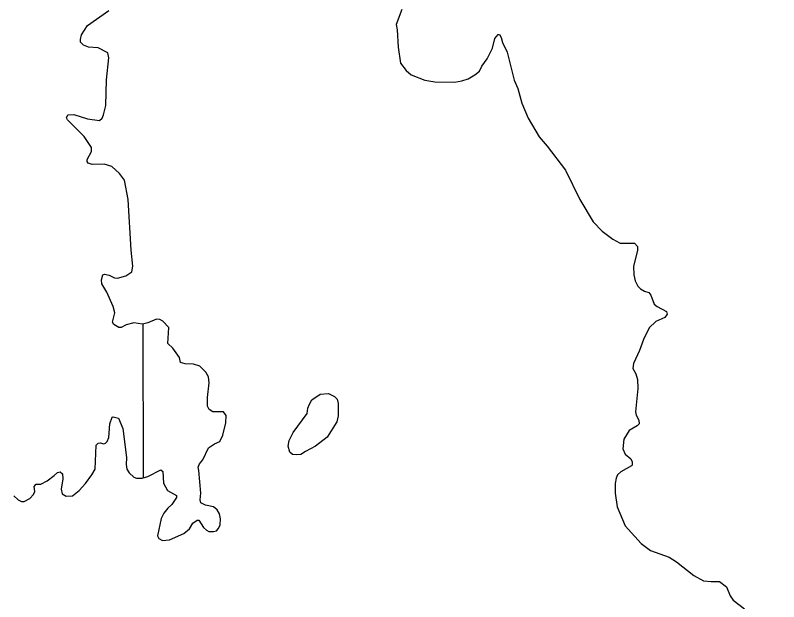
# Model space of a CAD drawing. Extents: x -19 to 366, y -4 to 359.
# Drawn here: x 138.218 to 139.286, y 201.135 to 201.956 of the extents above; entities that cross this region are included whole.
import ezdxf

# ---------------------------------------------------------------- set-up
doc = ezdxf.new("R2010")
doc.units = 0
for name, color, linetype in [('R_Axis Annot', 7, 'Continuous'), ('R_Border Prem', 7, 'Continuous'), ('Sheet Fence', 7, 'Continuous')]:
    doc.layers.add(name, color=color, linetype=linetype)

msp = doc.modelspace()

# ---------------------------------------------------------------- linework, layer by layer
at = {"layer": 'R_Axis Annot'}
msp.add_lwpolyline([(138.3959, 201.5233), (138.3964, 201.3079)], dxfattribs=at)
at = {"layer": 'R_Border Prem'}
for points in [[(138.7588, 201.9643), (138.7505, 201.9431), (138.752, 201.9358), (138.7535, 201.9116), (138.757, 201.8888), (138.7645, 201.8786), (138.7717, 201.8725), (138.791, 201.8653), (138.8046, 201.863), (138.8322, 201.8623), (138.8428, 201.8642), (138.8515, 201.8672), (138.8609, 201.8725), (138.8674, 201.8778), (138.8708, 201.8847), (138.8779, 201.8953)], [(138.3456, 201.5681), (138.3388, 201.5799), (138.338, 201.5856), (138.3399, 201.5924), (138.3426, 201.5936), (138.349, 201.592), (138.3562, 201.5883), (138.3607, 201.5879), (138.3724, 201.5913), (138.3807, 201.597), (138.3819, 201.6046), (138.3796, 201.6273), (138.3757, 201.6983), (138.3704, 201.7252), (138.3636, 201.7347), (138.3526, 201.7442), (138.342, 201.7476), (138.325, 201.7472), (138.3194, 201.7491), (138.3182, 201.7514), (138.3182, 201.754), (138.3243, 201.7654), (138.3243, 201.7707), (138.314, 201.7862), (138.2906, 201.8098), (138.2894, 201.8124), (138.2913, 201.8166), (138.2993, 201.817), (138.3186, 201.8109), (138.3356, 201.8086), (138.339, 201.8121), (138.3412, 201.8166), (138.3442, 201.8299), (138.3453, 201.8655), (138.3487, 201.8966), (138.3472, 201.9035), (138.3336, 201.9103), (138.32, 201.9114), (138.3132, 201.9141), (138.309, 201.9183), (138.3086, 201.922), (138.3101, 201.9289), (138.3184, 201.9418), (138.3487, 201.963)], [(138.8779, 201.8953), (138.8855, 201.9101), (138.8889, 201.9238), (138.8934, 201.9294), (138.8953, 201.9291), (138.8979, 201.9249), (138.8995, 201.9181), (138.9059, 201.9044), (138.9161, 201.8653), (138.9211, 201.8536), (138.9264, 201.8331), (138.9355, 201.8119), (138.951, 201.7857), (138.962, 201.7728), (138.9877, 201.7391), (139.0078, 201.6981), (139.0263, 201.667), (139.0392, 201.6537), (139.0539, 201.6423), (139.0641, 201.637), (139.0842, 201.6367), (139.0887, 201.6321), (139.0887, 201.6268), (139.0827, 201.6048), (139.0835, 201.5927), (139.0854, 201.5843), (139.0891, 201.5767), (139.0929, 201.5729), (139.0982, 201.5699), (139.1046, 201.568), (139.1073, 201.5642), (139.1118, 201.5517), (139.116, 201.5483), (139.1289, 201.5411), (139.13, 201.5377), (139.1266, 201.5327), (139.1141, 201.527), (139.1047, 201.5183), (139.0971, 201.502), (139.0915, 201.4868), (139.0828, 201.4682), (139.0821, 201.4614), (139.0862, 201.4538), (139.0885, 201.4459), (139.0889, 201.4333), (139.0855, 201.4007), (139.0867, 201.3962), (139.0904, 201.389), (139.0908, 201.384), (139.0882, 201.381), (139.0769, 201.3745), (139.0693, 201.3624), (139.0678, 201.3491), (139.0712, 201.3412), (139.0792, 201.3347), (139.081, 201.3305), (139.0811, 201.326), (139.0803, 201.3249), (139.0652, 201.3165), (139.0607, 201.3123), (139.0588, 201.3078), (139.0573, 201.3002), (139.0573, 201.2869), (139.0599, 201.2676)], [(138.4241, 201.3171), (138.4249, 201.3007), (138.4305, 201.2905), (138.443, 201.2837), (138.4434, 201.2806), (138.4366, 201.2708), (138.4309, 201.2658), (138.4253, 201.259), (138.4219, 201.2514), (138.4166, 201.2271), (138.4185, 201.2234), (138.4238, 201.2207), (138.4336, 201.2215), (138.4536, 201.2302), (138.4612, 201.237), (138.4661, 201.245), (138.4722, 201.2492), (138.4744, 201.2492), (138.4812, 201.2389), (138.4854, 201.2348), (138.4884, 201.2332), (138.4948, 201.2329), (138.499, 201.234), (138.502, 201.2374), (138.5043, 201.2423), (138.5047, 201.2507), (138.5035, 201.2579), (138.5001, 201.2636), (138.4948, 201.2678), (138.4839, 201.27), (138.4774, 201.2734), (138.4763, 201.2776), (138.4774, 201.2867), (138.4747, 201.3186), (138.4736, 201.3231), (138.4755, 201.3281), (138.48, 201.3334), (138.4879, 201.3501), (138.4962, 201.3558), (138.5038, 201.3592), (138.508, 201.3679), (138.5125, 201.3854), (138.5128, 201.3956), (138.5091, 201.4005), (138.4943, 201.4009), (138.489, 201.4039), (138.4867, 201.4085), (138.4867, 201.4206), (138.489, 201.4411), (138.4878, 201.4498), (138.4841, 201.4563), (138.4757, 201.4646), (138.467, 201.4673), (138.4553, 201.4677), (138.4489, 201.4699), (138.4474, 201.4768), (138.4379, 201.49), (138.4311, 201.4965), (138.4326, 201.5189), (138.4243, 201.5276), (138.4197, 201.5299), (138.4152, 201.5306), (138.4031, 201.5253), (138.3955, 201.5234), (138.3834, 201.5253), (138.3729, 201.5226), (138.3657, 201.5188), (138.3623, 201.5188), (138.3555, 201.523), (138.3536, 201.5264), (138.357, 201.5393), (138.3547, 201.5484), (138.3456, 201.5681)], [(138.6296, 201.4116), (138.6327, 201.4173), (138.6444, 201.4256), (138.6561, 201.4264), (138.6644, 201.4222), (138.6682, 201.4184), (138.6697, 201.4123), (138.6693, 201.3953), (138.6675, 201.3869), (138.6542, 201.3653), (138.6376, 201.3524), (138.624, 201.3452), (138.6172, 201.341), (138.6116, 201.3403), (138.6055, 201.341), (138.6017, 201.344), (138.5994, 201.3528), (138.601, 201.3607), (138.6066, 201.3717)], [(138.6066, 201.3717), (138.6262, 201.3985), (138.6272, 201.4057), (138.6296, 201.4116)], [(138.2155, 201.2832), (138.2215, 201.2775), (138.2264, 201.2753), (138.2298, 201.2753), (138.2378, 201.2791), (138.243, 201.2847), (138.2449, 201.2889), (138.2442, 201.2961), (138.2468, 201.2992), (138.2532, 201.2995), (138.2623, 201.3041), (138.2721, 201.3113), (138.2767, 201.3159), (138.2804, 201.3166), (138.2835, 201.314), (138.2842, 201.3068), (138.2816, 201.2923), (138.2831, 201.2859), (138.2888, 201.2825), (138.2975, 201.2832), (138.3069, 201.2905), (138.316, 201.3003), (138.3247, 201.3125), (138.3292, 201.3204), (138.3307, 201.3542), (138.3337, 201.3569), (138.3363, 201.3572), (138.3416, 201.3561), (138.3439, 201.3569), (138.3462, 201.3591), (138.3484, 201.3648), (138.3499, 201.3838), (138.3533, 201.3933), (138.3545, 201.3937), (138.362, 201.3918), (138.3681, 201.3773), (138.373, 201.3368), (138.3727, 201.3269), (138.3738, 201.3204), (138.3768, 201.3151), (138.3836, 201.3091), (138.3874, 201.3079), (138.395, 201.3079), (138.4033, 201.3102), (138.4211, 201.3193), (138.4241, 201.3171)], [(139.0599, 201.2676), (139.0713, 201.241), (139.0936, 201.2164), (139.1065, 201.2065), (139.133, 201.197), (139.1432, 201.1906), (139.1674, 201.1713), (139.181, 201.1641), (139.1916, 201.1629), (139.2033, 201.1629), (139.2131, 201.1557), (139.2181, 201.1432), (139.2226, 201.1368), (139.2385, 201.1246)]]:
    msp.add_lwpolyline(points, dxfattribs=at)
at = {"layer": 'Sheet Fence'}
for points in [[(146.7783, 1.697), (146.5788, 10.3131), (146.3785, 18.9294), (146.1776, 27.5458), (145.9759, 36.1624), (145.7736, 44.7791), (145.5705, 53.396), (145.3668, 62.013), (145.1624, 70.6301), (144.9572, 79.2474), (144.7514, 87.8648), (144.5449, 96.4823), (144.3377, 105.1), (144.1299, 113.7179), (143.9213, 122.3359), (143.712, 130.954), (143.5021, 139.5723), (143.2915, 148.1907), (143.0802, 156.8092), (142.8682, 165.4279), (142.6555, 174.0468), (142.4422, 182.6658), (142.2282, 191.2849), (142.0135, 199.9042), (141.7981, 208.5236), (141.582, 217.1432), (141.3653, 225.7629), (141.1479, 234.3828), (140.9298, 243.0028), (140.711, 251.623), (140.4916, 260.2433), (140.2715, 268.8638), (140.0508, 277.4844), (139.8293, 286.1051), (139.6072, 294.726), (139.3845, 303.3471), (139.161, 311.9683), (138.937, 320.5896), (138.7122, 329.2111), (138.4868, 337.8328), (138.2607, 346.4546)], [(139.4406, 1.5315), (139.2511, 10.1473), (139.0608, 18.7633), (138.8699, 27.3793), (138.6784, 35.9956), (138.4861, 44.6119), (138.2932, 53.2285), (138.0997, 61.8451), (137.9055, 70.4619), (137.7106, 79.0789), (137.5151, 87.6959), (137.319, 96.3132), (137.1221, 104.9306), (136.9247, 113.5481), (136.7265, 122.1658), (136.5278, 130.7836), (136.3283, 139.4016), (136.1282, 148.0197), (135.9275, 156.6379), (135.7261, 165.2564), (135.5241, 173.8749), (135.3214, 182.4936), (135.1181, 191.1125), (134.9141, 199.7315), (134.7095, 208.3506), (134.5043, 216.9699), (134.2984, 225.5894), (134.0919, 234.209), (133.8847, 242.8288), (133.6769, 251.4487), (133.4685, 260.0687), (133.2594, 268.6889), (133.0497, 277.3093), (132.8393, 285.9298), (132.6283, 294.5504), (132.4167, 303.1713), (132.2044, 311.7922), (131.9916, 320.4133), (131.778, 329.0346), (131.5639, 337.656), (131.3491, 346.2776)], [(0, 198.1326), (7.1014, 198.137), (14.2028, 198.1503), (21.3042, 198.1724), (28.4055, 198.2034), (35.5068, 198.2433), (42.6081, 198.292), (49.7092, 198.3496), (56.8103, 198.4161), (63.9113, 198.4913), (71.0123, 198.5755), (78.1131, 198.6685), (85.2137, 198.7704), (92.3143, 198.8811), (99.4147, 199.0007), (106.5149, 199.1291), (113.615, 199.2664), (120.7149, 199.4126), (127.8146, 199.5676), (134.9141, 199.7315), (142.0135, 199.9042), (149.1125, 200.0858), (156.2114, 200.2762), (163.31, 200.4755), (170.4084, 200.6837), (177.5065, 200.9007), (184.6043, 201.1265), (191.7018, 201.3612), (198.799, 201.6048), (205.896, 201.8572), (212.9926, 202.1185), (220.0888, 202.3886), (227.1848, 202.6676), (234.2803, 202.9554), (241.3755, 203.2521), (248.4704, 203.5576), (255.5648, 203.872), (262.6589, 204.1952), (269.7525, 204.5273), (276.8457, 204.8682), (283.9385, 205.218), (291.0309, 205.5766), (298.1228, 205.9441), (305.2142, 206.3204), (312.3051, 206.7056), (319.3956, 207.0996), (326.4856, 207.5024), (333.5751, 207.9141), (340.664, 208.3347)]]:
    msp.add_spline(points, degree=3, dxfattribs=at)

doc.saveas('drawing.dxf')
